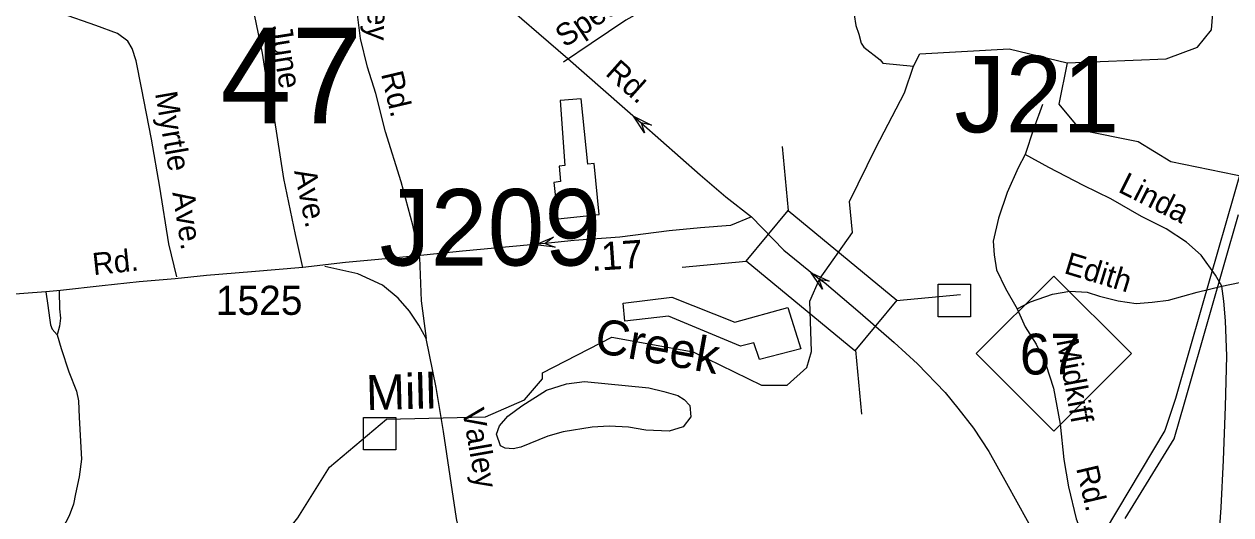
# Model space of a CAD drawing. Extents: x 1547597 to 1699558, y 810033 to 920809.
# Drawn here: x 1609258 to 1614437, y 876347 to 878454 of the extents above; entities that cross this region are included whole.
import ezdxf

# ---------------------------------------------------------------- set-up
doc = ezdxf.new("R2010")
doc.units = 0
for name, color, linetype in [('Exist Cultural Shopping Center Building Footprint', 7, 'Continuous'), ('Exist Hydrographic Creek Single Shore', 7, 'Continuous'), ('Exist Hydrographic Creek Single Shore Label', 7, 'Continuous'), ('Exist Hydrographic Misc Water Feature', 7, 'Continuous'), ('Exist Road Non-System Structure Non-Sys Other CELL', 7, 'Continuous'), ('Exist Road Non-System Structure Non-Sys Other Number Label', 7, 'Continuous'), ('Exist Road Non-System Type 51', 7, 'Continuous'), ('Exist Road Non-System Type 51 Label', 7, 'Continuous'), ('Exist Road Primary NC Label', 7, 'Continuous'), ('Exist Road Primary NC Shield CELL', 7, 'Continuous'), ('Exist Road Primary NC Shield Number Label', 7, 'Continuous'), ('Exist Road Primary NC Structure Standard Bridge CELL', 7, 'Continuous'), ('Exist Road Primary NC UnDivided 4 Lane Attributed', 7, 'Continuous'), ('Exist Road Secondary Mileage Hundredths English Label', 7, 'Continuous'), ('Exist Road Secondary Structure Standard Bridge Attributed CELL', 7, 'Continuous'), ('Exist Road Secondary Structure Standard Bridge Number Label', 7, 'Continuous'), ('Exist Road Secondary Type 51 Attributed', 7, 'Continuous'), ('Exist Road Secondary Type 51 Label', 7, 'Continuous'), ('Exist Road Secondary Type 51 Number Label', 7, 'Continuous'), ('Exist Utilities Electrical Transmission Line', 7, 'Continuous')]:
    doc.layers.add(name, color=color, linetype=linetype)

msp = doc.modelspace()

# ---------------------------------------------------------------- linework, layer by layer
at = {"layer": 'Exist Cultural Shopping Center Building Footprint'}
for points in [[(1611558.1, 878126.6), (1611578.3, 877846.6), (1611553.9, 877843.6), (1611560, 877778.5), (1611531.8, 877774), (1611548.5, 877618.2), (1611725.9, 877637.3), (1611704.3, 877855.6), (1611676.8, 877852.7), (1611649.2, 878133.8)], [(1611829.2, 877256), (1612037.6, 877282.4), (1612308.4, 877174.5), (1612536, 877236.9), (1612591.2, 877059.4), (1612413.8, 877013.8), (1612389.9, 877085.8), (1612332.4, 877071.4), (1612023.3, 877200.9), (1611836.4, 877179.3)]]:
    msp.add_lwpolyline(points, close=True, dxfattribs=at)
at = {"layer": 'Exist Hydrographic Creek Single Shore'}
for points in [[(1613734.8, 878287.2), (1614159.7, 878304.8), (1614293.7, 878354.6), (1614353.7, 878429), (1614413.7, 879186), (1614519.7, 879659.9), (1614689.7, 879942.1), (1614724.8, 880056.3), (1614710.7, 880256.8), (1614620.7, 880376.8), (1614133.7, 880724.8), (1613994.8, 880934.4), (1613930.7, 881109.7), (1613918.7, 881451.3), (1613784.7, 882077.9), (1613788.7, 882402.7), (1613857.7, 882545.8), (1613992.7, 882694.1), (1613995.7, 882884.3), (1613970.8, 882901.3), (1613891.7, 883211.5), (1613785.7, 883420.5), (1613754.8, 883604.9)], [(1611482.7, 876957.5), (1611780.9, 877110.1), (1612129.9, 877047.1), (1612423, 876904), (1612533.1, 876904), (1612617.3, 876979.6), (1612636.7, 877048.8), (1612630.3, 877264.8), (1612670.9, 877359.8), (1612812.8, 877559.3), (1612800.7, 877692.3), (1612912.7, 877923.1), (1613035.8, 878159.2), (1613074.6, 878273.7), (1613101.8, 878326.3), (1613485.7, 878348.1), (1613734.8, 878287.2)], [(1613734.8, 878287.2), (1613698.7, 878110.7), (1613789.7, 878000.5), (1614038.8, 877949.6), (1614178.7, 877864.6), (1614569.7, 877784.5), (1614802.8, 877697.7), (1615019.7, 877709.7), (1615095.7, 877783.7), (1615308.8, 878189.6), (1615451.8, 878295.1), (1615694.8, 878336.1)], [(1609445.7, 872957.8), (1609331.7, 873140.7), (1609333.7, 873308), (1609469.7, 873515.4), (1609597.7, 873778.7), (1609645.7, 874197.9), (1609613.7, 874329.9), (1609693.6, 874713.2), (1609850.7, 875201.6), (1609895.7, 875502.7), (1610062.2, 875873.5), (1610219.1, 876066.2), (1610432.7, 876335.4), (1610568.7, 876552.6), (1610812.7, 876757.8), (1611238.7, 876768.8), (1611405.7, 876840.8), (1611482.7, 876931.3), (1611482.7, 876957.5)]]:
    msp.add_lwpolyline(points, dxfattribs=at)
at = {"layer": 'Exist Hydrographic Misc Water Feature'}
for points in [[(1612820.7, 878494.2), (1612827.8, 878448), (1612840, 878410.7)], [(1612840, 878410.7), (1612850.6, 878371.7), (1612862.4, 878355.5), (1612931.5, 878300.3), (1612943.2, 878286.1), (1613074.6, 878273.7)], [(1611394, 876816.1), (1611500.2, 876883.2), (1611585.6, 876910.5), (1611663.1, 876919.2), (1611938.5, 876892.5), (1612004.1, 876876.9), (1612063.8, 876859.4), (1612091.4, 876842.8), (1612114.7, 876816.2), (1612119.6, 876768.1), (1612086.5, 876724.9), (1612026, 876706.3), (1611926.1, 876710.7), (1611852.4, 876724.6), (1611768.5, 876728.6), (1611696.4, 876724.4), (1611571.9, 876703.4), (1611505.3, 876685), (1611390.2, 876637.7), (1611356.1, 876630.6), (1611322.1, 876633.4), (1611302.3, 876643.9), (1611285.5, 876694.3), (1611298.5, 876730), (1611333.5, 876771.2), (1611394, 876816.1)]]:
    msp.add_lwpolyline(points, dxfattribs=at)
at = {"layer": 'Exist Road Non-System Structure Non-Sys Other CELL'}
for points in [[(1613181, 877337.1), (1613319.9, 877337.1), (1613319.9, 877198), (1613181, 877198)], [(1610713.8, 876765.4), (1610852.7, 876765.4), (1610852.7, 876626.3), (1610713.8, 876626.3)]]:
    msp.add_lwpolyline(points, close=True, dxfattribs=at)
at = {"layer": 'Exist Road Non-System Type 51'}
for points in [[(1610454.5, 877409.6), (1610422.3, 877551.5), (1610372.4, 877791.9), (1610330.5, 878058.1), (1610294.1, 878244.4), (1610280.8, 878328.5), (1610246.2, 878494.7), (1610237.1, 878620.7), (1610245.7, 878688.6), (1610272.2, 878750.3), (1610300, 878802.1)], [(1610954.1, 877452.6), (1610926.5, 877590.8), (1610876.8, 877777), (1610808.8, 877991.8), (1610766.9, 878155.4), (1610731.3, 878268.6), (1610702, 878392.3), (1610688.3, 878495.1), (1610693.1, 878583.1), (1610702.3, 878730.8)], [(1609912.7, 877369.6), (1609878.4, 877510.2), (1609840.3, 877754.3), (1609804.1, 877960.5), (1609761.9, 878180.7), (1609738.9, 878296.9), (1609721.3, 878349), (1609703.5, 878381.2), (1609658.6, 878413.4), (1609566.2, 878448.3), (1609418.8, 878499.5), (1609275.2, 878542.6), (1609161.6, 878575.5)], [(1612207.2, 878544.7), (1612107.1, 878531.9), (1612032.7, 878529.2), (1611948.6, 878518.1), (1611902.3, 878504.7), (1611840, 878471.3), (1611691.1, 878371.1), (1611573, 878291.1)], [(1613628.9, 878109), (1613589.7, 878003.5), (1613554.7, 877894)], [(1613554.7, 877894), (1613524.1, 877836.3), (1613476.9, 877730.8), (1613439.7, 877621.3), (1613416.6, 877521.7), (1613421.8, 877463.6), (1613431.2, 877399.6), (1613470.3, 877319.1), (1613519.2, 877232.5)], [(1614397.9, 877328.5), (1614370.4, 877376.9), (1614309.3, 877461.6), (1614246, 877518.1), (1614158.7, 877575.1), (1614053.4, 877628.3), (1613922.2, 877703.8), (1613804.9, 877761.2), (1613656, 877838.9), (1613554.7, 877894)], [(1610954.1, 877452.6), (1610961.5, 877266.4), (1610983.6, 877104.2)], [(1610983.6, 877104.2), (1610952.3, 877161.4), (1610911.8, 877222.2), (1610863.9, 877277.5), (1610795.7, 877332.8), (1610689.8, 877382.4), (1610548.2, 877413.9)], [(1614397.9, 877328.5), (1614516, 877353.1), (1614726.3, 877400.7), (1614894.7, 877432.9)], [(1609351.3, 877305.1), (1609359.2, 877246.1), (1609367.1, 877193.1), (1609371, 877163.6), (1609378.8, 877143.9), (1609400.4, 877120.3)], [(1609408.3, 877307.1), (1609410.3, 877232.4), (1609414.2, 877191.1), (1609410.3, 877157.7), (1609400.4, 877120.3)], [(1613519.2, 877232.5), (1613577.6, 877261.9), (1613672, 877294.8), (1613746.1, 877307.9), (1613819.8, 877303), (1613873.7, 877286.5), (1613953.3, 877265.7), (1614031.2, 877254.7), (1614099.3, 877259.9), (1614169.3, 877269.1), (1614291.7, 877303.6), (1614397.9, 877328.5)], [(1613970.2, 875899.7), (1614030.5, 875921.1), (1614126.7, 875960), (1614203.2, 875999.1), (1614273.8, 876058.3), (1614324.4, 876117.7), (1614359, 876171.2), (1614385.7, 876234.9), (1614395.2, 876378.8), (1614405.5, 876582.7), (1614414, 876812.5), (1614420.4, 877028.3), (1614414.1, 877180.3), (1614407.2, 877264.5), (1614397.9, 877328.5)], [(1613519.2, 877232.5), (1613554.4, 877154.1), (1613601.6, 877079.7), (1613642.6, 876993.2), (1613675.4, 876890.9), (1613703.7, 876736.6), (1613720, 876584.4), (1613740.6, 876468.3), (1613773, 876330), (1613819.8, 876207.4), (1613856.8, 876119), (1613913.5, 876012.4), (1613970.2, 875899.7)], [(1609400.4, 877120.3), (1609416.2, 877061.4), (1609449.6, 876961.1), (1609482.9, 876878.6), (1609490.8, 876836.3), (1609494.7, 876765.5), (1609504.6, 876586.7), (1609494.7, 876511), (1609479, 876438.3), (1609469.2, 876393), (1609451.5, 876343.9), (1609406.3, 876259.4), (1609386.7, 876210.2), (1609367.1, 876165), (1609353.3, 876077.6)], [(1611316.8, 875939.8), (1611271.4, 875987.8), (1611196.8, 876076.9), (1611140.9, 876201.2), (1611114, 876331.7), (1611087.1, 876514), (1611058.1, 876704.6), (1611026, 876894.1), (1610983.6, 877104.2)]]:
    msp.add_lwpolyline(points, dxfattribs=at)
at = {"layer": 'Exist Road Primary NC Shield CELL'}
msp.add_lwpolyline([(1613344, 877039.7), (1613677, 877372.7), (1614010, 877039.7), (1613677, 876706.7)], close=True, dxfattribs=at)
at = {"layer": 'Exist Road Primary NC Structure Standard Bridge CELL'}
for p, q in [((1612511.7, 877929), (1612537.5, 877654.2)), ((1612082.6, 877411), (1612357.4, 877436.8)), ((1613002.1, 877267.6), (1613276.9, 877293.4)), ((1612826.1, 877055.1), (1612851.9, 876780.3))]:
    msp.add_line(p, q, dxfattribs=at)
msp.add_lwpolyline([(1612537.5, 877654.2), (1613003, 877268.6), (1612822.9, 877051.2), (1612357.4, 877436.8)], close=True, dxfattribs=at)
at = {"layer": 'Exist Road Primary NC UnDivided 4 Lane Attributed'}
for points in [[(1609048, 880273.9), (1609293.2, 880094.6), (1609464.3, 879967.8), (1609923.5, 879634), (1610164.8, 879458.3), (1610326, 879342.8), (1610503.1, 879211), (1610662.2, 879098.3), (1610773.5, 879006.9), (1610994.9, 878820.5), (1611102.6, 878729.8), (1611466.9, 878413.8), (1611591.6, 878306.8), (1611905.5, 878029.7)], [(1611905.5, 878029.7), (1612158.8, 877806.5), (1612270.1, 877712.2), (1612379.2, 877626.5)], [(1612379.2, 877626.5), (1612519.1, 877484), (1612670.9, 877359.8)], [(1612670.9, 877359.8), (1612690.9, 877346.9), (1612845.7, 877214.6), (1612991.3, 877086.6), (1613092.4, 876996), (1613210.8, 876872.5), (1613265.4, 876805.9), (1613332, 876720.1), (1613397.9, 876618.8), (1613474.4, 876484.2), (1613607.6, 876242.5), (1613687, 876094.4), (1613772.7, 875938), (1613822.3, 875876.2), (1613891.1, 875784.8), (1613987.4, 875670), (1614098.7, 875560.8), (1614257.4, 875430.4), (1614414.7, 875307.1), (1614491.3, 875242.7)]]:
    msp.add_lwpolyline(points, dxfattribs=at)
at = {"layer": 'Exist Road Secondary Structure Standard Bridge Attributed CELL'}
for points in [[(1611920.2, 877986.6), (1611873.8, 878058.3), (1611949.8, 878019.5), (1611905.5, 878029.7)], [(1611536.4, 877496.4), (1611451.6, 877506.1), (1611529.8, 877540.1), (1611493.8, 877512.4)], [(1612685.1, 877316), (1612635.7, 877385.6), (1612713.3, 877350), (1612668.6, 877358.4)]]:
    msp.add_lwpolyline(points, close=True, dxfattribs=at)
at = {"layer": 'Exist Road Secondary Type 51 Attributed'}
for points in [[(1612379.2, 877626.5), (1612289.6, 877590), (1612161, 877579.7), (1612027, 877567), (1611815.1, 877539.2), (1611618.5, 877524.4), (1611493.8, 877512.4)], [(1611493.8, 877512.4), (1611139.1, 877479.1), (1610973.3, 877462.8), (1610778.4, 877442.9), (1610636.7, 877430.2), (1610454.5, 877409.6), (1610233.1, 877391.2), (1610040.4, 877374.2), (1609906.5, 877360), (1609751, 877347.2), (1609593, 877330.4), (1609414, 877311.1), (1609351.3, 877305.1), (1609180.7, 877291.6)]]:
    msp.add_lwpolyline(points, dxfattribs=at)
at = {"layer": 'Exist Utilities Electrical Transmission Line'}
for points in [[(1614486.5, 877848), (1614311.7, 877236.2), (1614199.4, 876847.6), (1614154, 876710.1), (1613844.3, 876191.9)], [(1613983.8, 876332.1), (1614193.5, 876673.7), (1614239.3, 876833), (1614347.4, 877207.9), (1614470.2, 877636.2)]]:
    msp.add_lwpolyline(points, dxfattribs=at)

# ---------------------------------------------------------------- texts
at = {"layer": 'Exist Hydrographic Creek Single Shore Label'}
for s, rotation, p in [('Creek', 349.7752, (1611700.7, 877046.3)), ('Mill', 1.4752, (1610727.2, 876796.8))]:
    msp.add_text(s, height=150, rotation=rotation, dxfattribs=at).set_placement(p)
at = {"layer": 'Exist Road Non-System Structure Non-Sys Other Number Label'}
for s, p in [('J21', (1613250.4, 877989.3)), ('J209', (1610783.3, 877417.7))]:
    msp.add_text(s, height=328.08, dxfattribs=at).set_placement(p)
at = {"layer": 'Exist Road Non-System Type 51 Label'}
for s, rotation, p in [('Valley', 267.8635, (1610740.8, 878731.8)), ('Speas', 33.9439, (1611578.6, 878350.9)), ('June', 278.983, (1610312.4, 878443.6)), ('Rd.', 283.2802, (1610789.1, 878240.5)), ('Myrtle', 279.9635, (1609819.5, 878157.1)), ('Ave.', 281.74, (1610416.2, 877822.9)), ('Linda', 333.227, (1613948.8, 877736.2)), ('Ave.', 278.8625, (1609893.8, 877730.8)), ('Edith', 342.9762, (1613716.6, 877386.1)), ('Midkiff', 280.3908, (1613687.8, 877096.1)), ('Valley', 279.9644, (1611137.7, 876796.8)), ('Rd.', 283.1846, (1613772.5, 876548))]:
    msp.add_text(s, height=95, rotation=rotation, dxfattribs=at).set_placement(p)
at = {"layer": 'Exist Road Primary NC Label'}
msp.add_text('Rd.', height=95, rotation=318.3146, dxfattribs=at).set_placement((1611748.3, 878238.2))
at = {"layer": 'Exist Road Primary NC Shield Number Label'}
msp.add_text('67', height=175, dxfattribs=at).set_placement((1613531.1, 876950))
at = {"layer": 'Exist Road Secondary Mileage Hundredths English Label'}
msp.add_text('.17', height=120, rotation=3.8529, dxfattribs=at).set_placement((1611694, 877393.9))
at = {"layer": 'Exist Road Secondary Structure Standard Bridge Number Label'}
msp.add_text('47', height=410.1, dxfattribs=at).set_placement((1610099.9, 878028))
at = {"layer": 'Exist Road Secondary Type 51 Label'}
msp.add_text('Rd.', height=95, rotation=6.0698, dxfattribs=at).set_placement((1609555.9, 877376))
at = {"layer": 'Exist Road Secondary Type 51 Number Label'}
msp.add_text('1525', height=125, dxfattribs=at).set_placement((1610080.8, 877205.9))

doc.saveas('drawing.dxf')
